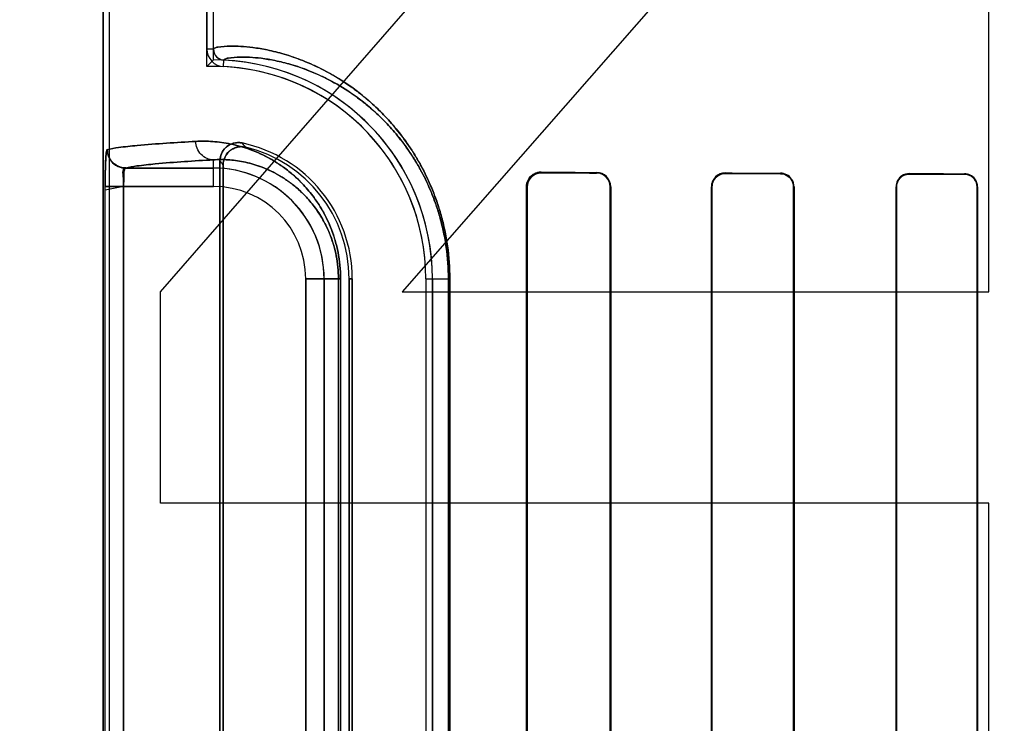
# Model space of a CAD drawing. Header units: millimetres. Extents: x 0 to 297, y 0 to 210.
# Tile 359 of 455: x 242.187 to 242.401, y 157.619 to 157.772. Entities that reach past the tile are written whole.
import ezdxf

# ---------------------------------------------------------------- set-up
doc = ezdxf.new("R2010")
doc.units = ezdxf.units.MM
doc.header["$LTSCALE"] = 16.335
doc.layers.get('0').update_dxf_attribs({"linetype": 'CONTINUOUS'})
for name, color, linetype in [('AXES_REF', 7, 'CONTINUOUS'), ('INTFCLR_1', 7, 'CONTINUOUS'), ('INTFCLR_72935', 7, 'CONTINUOUS')]:
    doc.layers.add(name, color=color, linetype=linetype)

msp = doc.modelspace()

# ---------------------------------------------------------------- linework, layer by layer
at = {"color": 7, "linetype": 'Continuous'}
for p, q in [((242.2177422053, 157.7124899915), (242.3977422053, 157.919298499)), ((242.3977422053, 157.8580219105), (242.2702422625, 157.7124899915)), ((242.3977422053, 157.7124899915), (242.3977422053, 157.8580219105)), ((242.2177422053, 157.6665325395), (242.2177422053, 157.7124899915)), ((242.2702422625, 157.7124899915), (242.3977422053, 157.7124899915)), ((242.3977422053, 157.6665325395), (242.2177422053, 157.6665325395)), ((242.3977422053, 157.559298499), (242.3977422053, 157.6665325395))]:
    msp.add_line(p, q, dxfattribs=at)
for radius in [7.756662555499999, 7.756, 7.706331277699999]:
    msp.add_circle((241.4302422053, 154.539298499), radius, dxfattribs=at)
msp.add_arc((241.4302422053, 154.539298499), 7.68, 278.2771290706, 261.7228709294, dxfattribs=at)
at = {"layer": 'AXES_REF', "color": 9, "linetype": 'Continuous'}
msp.add_circle((241.4302422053, 154.539298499), 4.7428614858, dxfattribs=at)
msp.add_arc((241.4302422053, 154.539298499), 7.075609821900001, 94.4118118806, 85.5881881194, dxfattribs=at)
at = {"layer": 'INTFCLR_1', "color": 6, "linetype": 'Continuous'}
for p, q in [((242.2052242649, 157.3392871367), (242.2052242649, 159.4752871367)), ((242.2066348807, 157.3392871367), (242.2066348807, 159.4753006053)), ((242.2278136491, 158.7293596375), (242.2278136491, 157.7652145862)), ((242.2292242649, 157.7652145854), (242.2292242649, 158.7293596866)), ((242.2306348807, 157.4976595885), (242.2306348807, 157.7409146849)), ((242.2313347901, 157.7400370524), (242.2313347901, 157.4985372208)), ((242.2972629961, 157.7352871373), (242.2972629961, 157.5032871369)), ((242.2974080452, 157.7352871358), (242.2974080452, 157.5032871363)), ((242.315447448, 157.5032871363), (242.315447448, 157.7352871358)), ((242.3155786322, 157.5032871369), (242.3155786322, 157.7352871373)), ((242.3374444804, 157.7352871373), (242.3374444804, 157.5032871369)), ((242.3375657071, 157.7352871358), (242.3375657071, 157.5032871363)), ((242.3553085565, 157.5032871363), (242.3553085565, 157.7352871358)), ((242.3554222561, 157.5032871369), (242.3554222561, 157.7352871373)), ((242.3775795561, 157.7352871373), (242.3775795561, 157.5032871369)), ((242.3776873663, 157.7352871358), (242.3776873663, 157.5032871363)), ((242.3951997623, 157.5032871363), (242.3951997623, 157.7352871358)), ((242.3953028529, 157.5032871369), (242.3953028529, 157.7352871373)), ((242.2586984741, 157.5232871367), (242.2586984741, 157.7152871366)), ((242.2593983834, 157.7152871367), (242.2593983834, 157.5232871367)), ((242.2753983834, 157.7152871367), (242.2753983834, 157.5232871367)), ((242.2768089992, 157.5232871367), (242.2768089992, 157.7152871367))]:
    msp.add_line(p, q, dxfattribs=at)
at = {"layer": 'INTFCLR_1', "color": 9, "linetype": 'Continuous'}
for p, q in [((242.2292242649, 157.7652145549), (242.2278136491, 157.7652146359)), ((242.2314412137, 157.7614080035), (242.2315090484, 157.7628169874)), ((242.2292242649, 157.7353563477), (242.2292242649, 157.7411512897)), ((242.2292242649, 157.7393557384), (242.2101127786, 157.7393557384)), ((242.3004658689, 157.7383313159), (242.3004658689, 157.7384731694)), ((242.3124658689, 157.7384142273), (242.3124658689, 157.7382806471)), ((242.3404658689, 157.7381774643), (242.3404658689, 157.7382970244)), ((242.3524658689, 157.7382536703), (242.3524658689, 157.7381386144)), ((242.3804658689, 157.7380582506), (242.3804658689, 157.7381650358)), ((242.3924658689, 157.7381316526), (242.3924658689, 157.7380276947)), ((242.2056861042, 157.5032179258), (242.2056861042, 157.7353563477)), ((242.2096819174, 157.7353563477), (242.2096819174, 157.5032179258)), ((242.2096819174, 157.7353563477), (242.2292242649, 157.7353563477)), ((242.2972629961, 157.7352871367), (242.2974080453, 157.7352871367)), ((242.3154474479, 157.7352871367), (242.3155786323, 157.7352871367)), ((242.3374444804, 157.7352871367), (242.337565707, 157.7352871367)), ((242.3553085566, 157.7352871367), (242.3554222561, 157.7352871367)), ((242.3775795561, 157.7352871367), (242.3776873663, 157.7352871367)), ((242.3951997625, 157.7352871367), (242.395302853, 157.7352871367)), ((242.2492934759, 157.7152871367), (242.2492934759, 157.5232871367)), ((242.2492934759, 157.7152871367), (242.2568565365, 157.7152871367)), ((242.2532928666, 157.5232871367), (242.2532928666, 157.7152871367)), ((242.2563890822, 157.5232871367), (242.2563890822, 157.7152871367)), ((242.2568565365, 157.7152871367), (242.2568565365, 157.5232871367)), ((242.2586984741, 157.7152871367), (242.2593983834, 157.7152871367)), ((242.2753983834, 157.7152871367), (242.280585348, 157.7152871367)), ((242.2802902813, 157.5232871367), (242.2802902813, 157.7152871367)), ((242.280585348, 157.7152871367), (242.280585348, 157.5232871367))]:
    msp.add_line(p, q, dxfattribs=at)
at = {"layer": 'INTFCLR_1', "color": 7, "linetype": 'Continuous'}
for p, q in [((242.2096819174, 157.7353563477), (242.2056843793, 157.7345834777)), ((242.2056861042, 157.7353563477), (242.2096819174, 157.7353563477))]:
    msp.add_line(p, q, dxfattribs=at)
msp.add_lwpolyline([(242.3004658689, 157.7383313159), (242.3003568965, 157.7383298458), (242.3002469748, 157.7383244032), (242.3001362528, 157.7383148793), (242.3000240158, 157.738301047), (242.2999113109, 157.738282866), (242.299800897, 157.7382608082), (242.299693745, 157.738235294), (242.2995890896, 157.7382063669), (242.29948702, 157.7381742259)], dxfattribs=at)
at = {"layer": 'INTFCLR_1', "color": 6, "linetype": 'Continuous'}
for centre, radius, start, end in [((242.2316244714, 157.765214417), 0.0038108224, 179.9974572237, 267.2436646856), ((242.2316244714, 157.765214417), 0.0024002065, 179.996708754, 267.2436535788), ((242.2292242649, 157.7152871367), 0.04758473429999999, 0, 87.2479465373), ((242.2292242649, 157.7152871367), 0.04617411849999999, 1.4556e-06, 87.24801020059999), ((242.2292242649, 157.7152871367), 0.0301741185, 2.2274e-06, 78.11108089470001), ((242.2292242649, 157.7152871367), 0.0294742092, 359.9999997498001, 76.1647639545), ((242.3004491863, 157.7352870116), 0.0031861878, 89.7000035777, 179.9977389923), ((242.3124513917, 157.7352870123), 0.0031272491, 0.0022910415, 89.73475468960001), ((242.3124538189, 157.7352870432), 0.002993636, 0.001772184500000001, 89.76937269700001)]:
    msp.add_arc(centre, radius, start, end, dxfattribs=at)
at = {"layer": 'INTFCLR_1', "color": 9, "linetype": 'Continuous'}
for centre, radius, start, end in [((242.1790627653, 157.6923146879), 0.0770365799, 42.04405216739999, 42.95981988), ((242.1793163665, 157.6992704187), 0.0660895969, 38.085659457, 39.0588530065), ((242.2292242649, 157.7152871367), 0.0240686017, 0, 89.9999999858), ((242.2292242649, 157.7152871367), 0.020069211, 2.598e-07, 89.99999993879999)]:
    msp.add_arc(centre, radius, start, end, dxfattribs=at)
at = {"layer": 'INTFCLR_1', "color": 6, "linetype": 'Continuous'}
for major_axis, ratio, start_param, end_param in [((0.4172416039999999, 0), 0.0034906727, -2.5485709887, -2.4989177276), ((0.441241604, 0), 0.0034906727, -2.4721230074, -2.4294368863), ((0.4172416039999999, 0), 0.0034906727, -2.3940887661, -2.3526946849), ((0.441241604, 0), 0.0034906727, -2.3371288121, -2.3000343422), ((0.4172416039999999, 0), 0.0034906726, -2.262071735, -2.2252929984), ((0.441241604, 0), 0.0034906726, -2.217857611, -2.1841931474)]:
    msp.add_ellipse((242.6464658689, 157.7392871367), major_axis=major_axis, ratio=ratio, start_param=start_param, end_param=end_param, dxfattribs=at)
at = {"layer": 'INTFCLR_1', "color": 9, "linetype": 'Continuous'}
for points, knots in [([(242.280585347, 157.7152871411), (242.2805853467, 157.717677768), (242.2803770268, 157.7206598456), (242.2798236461, 157.7241653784), (242.2793955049, 157.7263880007), (242.2787467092, 157.7290479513), (242.2779499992, 157.7316022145), (242.2772457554, 157.7335426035), (242.2761951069, 157.736192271), (242.2748137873, 157.7390823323), (242.2730502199, 157.7421277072), (242.2713186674, 157.7448062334), (242.2694954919, 157.747243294), (242.2676112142, 157.7494461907), (242.2658101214, 157.7513860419), (242.2628022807, 157.7542752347), (242.2585204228, 157.7576114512), (242.2542034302, 157.7601854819), (242.2509700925, 157.7617594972), (242.2480936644, 157.7629813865), (242.2447697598, 157.7641260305), (242.2411082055, 157.765041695), (242.2379446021, 157.7655752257), (242.2352738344, 157.7658324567), (242.2327533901, 157.7659080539), (242.2307806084, 157.7657771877), (242.2296094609, 157.7655443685), (242.2292242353, 157.7653242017), (242.2292242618, 157.7652146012)], [0, 0, 0, 0, 0.08892935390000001, 0.1106974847, 0.1320156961, 0.1731121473, 0.21247223, 0.2314805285, 0.2498887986, 0.3184980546, 0.3503473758, 0.3807584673, 0.4371051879, 0.4633880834, 0.4885695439, 0.5355476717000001, 0.6184022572, 0.6898557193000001, 0.7220813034, 0.7521202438, 0.8060674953, 0.8526640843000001, 0.8923378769, 0.9253925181, 0.9521389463, 0.9869003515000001, 0.9959229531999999, 1, 1, 1, 1]), ([(242.2802902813, 157.7152871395), (242.2802902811, 157.7175703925), (242.2800921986, 157.7204184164), (242.2795658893, 157.7237666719), (242.2791587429, 157.7258892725), (242.2785417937, 157.7284293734), (242.2777841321, 157.7308686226), (242.2771144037, 157.7327215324), (242.2761155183, 157.7352509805), (242.2748022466, 157.7380098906), (242.2731252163, 157.7409171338), (242.2714791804, 157.7434730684), (242.2697459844, 157.745798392), (242.2679545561, 157.7478999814), (242.2662427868, 157.749749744), (242.2633850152, 157.7525033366), (242.2593168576, 157.7556814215), (242.2552146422, 157.7581311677), (242.2521430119, 157.7596268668), (242.2494117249, 157.7607862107), (242.2462560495, 157.7618699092), (242.2427804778, 157.7627326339), (242.23977818, 157.7632304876), (242.2372452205, 157.7634645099), (242.234851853, 157.7635237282), (242.232987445, 157.7633841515), (242.2318657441, 157.7631471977), (242.2315086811, 157.7629237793), (242.2315090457, 157.7628170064)], [0, 0, 0, 0, 0.0892203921, 0.1110571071, 0.1324409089, 0.1736583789, 0.2131260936, 0.2321829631, 0.2506359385, 0.3193892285, 0.3512918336, 0.3817450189, 0.4381455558, 0.4644423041, 0.4896300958, 0.5366014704, 0.6193841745, 0.690715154, 0.7228680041, 0.752829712, 0.8066164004, 0.8530538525, 0.8925792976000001, 0.9255035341, 0.9521432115, 0.9868018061, 0.9958277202, 1, 1, 1, 1]), ([(242.2254072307, 157.7451506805), (242.2211503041, 157.744915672), (242.2155323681, 157.7445861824), (242.2091123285, 157.7439017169), (242.2069311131, 157.7435746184), (242.2061209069, 157.7433551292)], [0, 0, 0, 0, 0.6598379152, 0.8700864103, 1, 1, 1, 1]), ([(242.2568565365, 157.7152871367), (242.2568565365, 157.7162577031), (242.2567630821, 157.7181732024), (242.256357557, 157.7209514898), (242.2557300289, 157.7235496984), (242.2549331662, 157.7259255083), (242.2540128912, 157.7280747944), (242.2530064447, 157.7300092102), (242.2519388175, 157.7317506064), (242.2505017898, 157.7337805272), (242.2486385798, 157.7359636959), (242.2466497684, 157.737827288), (242.2450638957, 157.7390971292), (242.2435461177, 157.7401954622), (242.240999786, 157.741783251), (242.2373761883, 157.7434505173), (242.2337575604, 157.7444776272), (242.2310205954, 157.7449450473), (242.2284920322, 157.7452041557), (242.2266216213, 157.7452177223), (242.2254072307, 157.7451506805)], [0, 0, 0, 0, 0.0600364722, 0.1184052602, 0.1734305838, 0.2251527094, 0.2732309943, 0.3179069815, 0.3599202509, 0.3994803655, 0.4716625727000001, 0.5370235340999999, 0.5677436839, 0.5972889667, 0.6528695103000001, 0.7531358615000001, 0.842855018, 0.8846865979, 0.9247668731, 1, 1, 1, 1]), ([(242.2292242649, 157.7411512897), (242.2287475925, 157.7411538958), (242.2277387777, 157.7413610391), (242.2264465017, 157.7422627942), (242.2256013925, 157.7436142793), (242.2254097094, 157.7446529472), (242.2254072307, 157.7451506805)], [0, 0, 0, 0, 0.2347880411, 0.4924247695, 0.7548388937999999, 1, 1, 1, 1]), ([(242.2101127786, 157.7393557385), (242.210915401, 157.7395751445), (242.2130769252, 157.7399023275), (242.2194386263, 157.7405867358), (242.2250058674, 157.7409162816), (242.2292242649, 157.7411512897)], [0, 0, 0, 0, 0.1299438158, 0.3401947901, 1, 1, 1, 1]), ([(242.2563890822, 157.7152871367), (242.2563890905, 157.7161331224), (242.2563079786, 157.7178026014), (242.2559561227, 157.7202237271), (242.2554116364, 157.7224874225), (242.2547204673, 157.7245565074), (242.2539222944, 157.7264276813), (242.2530494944, 157.728111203), (242.2521238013, 157.7296260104), (242.2508785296, 157.7313899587), (242.2492646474, 157.7332852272), (242.2472410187, 157.735183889), (242.2452216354, 157.7367225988), (242.2426572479, 157.7383186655), (242.2395282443, 157.7397501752), (242.2364066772, 157.7406225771), (242.2340487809, 157.7410114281), (242.2318741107, 157.7412198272), (242.2302667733, 157.7412180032), (242.2292242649, 157.7411512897)], [0, 0, 0, 0, 0.0604339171, 0.1191792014, 0.1745255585, 0.2265330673, 0.2748338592, 0.3197007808, 0.3618819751, 0.4015493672, 0.4738586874, 0.5392604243, 0.5994174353, 0.6549168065, 0.7547846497, 0.8440250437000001, 0.8855731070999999, 0.9253749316, 1, 1, 1, 1])]:
    msp.add_open_spline(points, degree=3, knots=knots, dxfattribs=at)
at = {"layer": 'INTFCLR_1', "color": 6, "linetype": 'Continuous'}
for points, knots in [([(242.230634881, 157.740914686), (242.230634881, 157.7415549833), (242.2309568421, 157.7428561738), (242.2325423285, 157.7446600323), (242.2344212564, 157.7450285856), (242.2354405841, 157.7448139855)], [0, 0, 0, 0, 0.275736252, 0.5514163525, 1, 1, 1, 1]), ([(242.2061209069, 157.7433551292), (242.2061217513, 157.7425943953), (242.206524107, 157.7412551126), (242.2080152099, 157.7397605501), (242.2093532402, 157.7393565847), (242.2101127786, 157.7393557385)], [0, 0, 0, 0, 0.3682330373, 0.6323456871, 1, 1, 1, 1]), ([(242.2362724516, 157.7439062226), (242.2356382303, 157.7440624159), (242.2342736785, 157.7440547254), (242.2321158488, 157.7428981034), (242.2313347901, 157.7411008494), (242.2313347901, 157.7400370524)], [0, 0, 0, 0, 0.2761837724, 0.5501894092, 1, 1, 1, 1]), ([(242.2101127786, 157.7393557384), (242.209567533, 157.7392817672), (242.2098992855, 157.7371842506), (242.209676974, 157.736153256), (242.2096819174, 157.7353563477)], [0, 0, 0, 0, 0.4084435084, 1, 1, 1, 1]), ([(242.3404658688, 157.7382970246), (242.3398498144, 157.7382993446), (242.3382747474, 157.7378297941), (242.3374444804, 157.736205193), (242.3374444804, 157.7352871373)], [0, 0, 0, 0, 0.4015728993, 1, 1, 1, 1]), ([(242.3404658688, 157.7381774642), (242.3398861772, 157.738179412), (242.3383769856, 157.737740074), (242.3375657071, 157.7361794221), (242.3375657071, 157.7352871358)], [0, 0, 0, 0, 0.3938195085, 1, 1, 1, 1]), ([(242.3554222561, 157.7352871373), (242.3554222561, 157.7358791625), (242.3549716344, 157.7374204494), (242.3533786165, 157.7382505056), (242.352465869, 157.7382536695)], [0, 0, 0, 0, 0.3934302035, 1, 1, 1, 1]), ([(242.3553085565, 157.7352871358), (242.3553085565, 157.7358695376), (242.3548600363, 157.7373533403), (242.353330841, 157.7381359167), (242.3524658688, 157.7381386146)], [0, 0, 0, 0, 0.4023839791, 1, 1, 1, 1]), ([(242.3804658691, 157.7381650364), (242.3799106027, 157.7381666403), (242.378413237, 157.7377513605), (242.3775795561, 157.7361955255), (242.3775795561, 157.7352871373)], [0, 0, 0, 0, 0.3793708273, 1, 1, 1, 1]), ([(242.3804658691, 157.7380582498), (242.3799393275, 157.7380596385), (242.3784997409, 157.7376675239), (242.3776873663, 157.7361690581), (242.3776873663, 157.7352871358)], [0, 0, 0, 0, 0.3738418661, 1, 1, 1, 1]), ([(242.3953028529, 157.7352871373), (242.3953028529, 157.7358837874), (242.3948391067, 157.7373677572), (242.3933144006, 157.7381293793), (242.3924658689, 157.7381316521)], [0, 0, 0, 0, 0.4128538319, 1, 1, 1, 1]), ([(242.3951997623, 157.7352871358), (242.3951997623, 157.735867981), (242.3947466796, 157.7372992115), (242.3932779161, 157.7380256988), (242.3924658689, 157.7380276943)], [0, 0, 0, 0, 0.4170057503, 1, 1, 1, 1])]:
    msp.add_open_spline(points, degree=3, knots=knots, dxfattribs=at)
at = {"layer": 'INTFCLR_1', "color": 7, "linetype": 'Continuous'}
for points, knots in [([(242.2056843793, 157.7345834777), (242.2056820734, 157.7350986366), (242.2056870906, 157.7361229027), (242.2056985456, 157.7376245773), (242.2057238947, 157.7389420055), (242.2057571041, 157.7400438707), (242.2057969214, 157.7410048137), (242.2058517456, 157.7418706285), (242.2059151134, 157.7426378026), (242.2060004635, 157.7430562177), (242.206056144, 157.7433375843), (242.2061209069, 157.7433551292)], [0, 0, 0, 0, 0.1753904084, 0.3487046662, 0.5113042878, 0.6238686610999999, 0.7243020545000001, 0.8377938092, 0.9227224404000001, 0.9771563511, 1, 1, 1, 1]), ([(242.2061209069, 157.7433551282), (242.2059906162, 157.7429178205), (242.2058296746, 157.7419807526), (242.205772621, 157.7403927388), (242.2056970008, 157.7381712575), (242.2056861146, 157.7364463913), (242.2056861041, 157.7353563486)], [0, 0, 0, 0, 0.1687055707, 0.355605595, 0.5925886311, 1, 1, 1, 1]), ([(242.3004658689, 157.738331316), (242.2998931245, 157.7383233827), (242.2988175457, 157.7380258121), (242.2976875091, 157.7368446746), (242.2974054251, 157.7358181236), (242.2974080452, 157.7352871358)], [0, 0, 0, 0, 0.3625795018, 0.6638829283, 1, 1, 1, 1]), ([(242.29948702, 157.7381742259), (242.2989762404, 157.7380034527), (242.2978820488, 157.7372831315), (242.2974080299, 157.7359934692), (242.2974080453, 157.7352871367)], [0, 0, 0, 0, 0.4326208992, 1, 1, 1, 1])]:
    msp.add_open_spline(points, degree=3, knots=knots, dxfattribs=at)
at = {"layer": 'INTFCLR_72935', "color": 6, "linetype": 'Continuous'}
for p, q in [((242.2052242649, 159.4752871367), (242.2052242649, 157.3392871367)), ((242.2066348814, 157.3392871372), (242.2066348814, 159.4753140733)), ((242.2278136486, 157.7614397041), (242.2278136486, 158.7331345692)), ((242.2292242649, 157.762871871), (242.2292242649, 158.7317024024)), ((242.2306348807, 157.7409146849), (242.2306348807, 157.4976595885)), ((242.2313347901, 157.498537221), (242.2313347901, 157.7400370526)), ((242.297262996, 157.5032871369), (242.297262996, 157.7352871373)), ((242.2974080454, 157.5032871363), (242.2974080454, 157.7352871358)), ((242.3154474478, 157.7352871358), (242.3154474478, 157.5032871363)), ((242.3155786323, 157.7352871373), (242.3155786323, 157.5032871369)), ((242.3374444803, 157.5032871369), (242.3374444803, 157.7352871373)), ((242.3375657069, 157.5032871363), (242.3375657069, 157.7352871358)), ((242.3553085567, 157.7352871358), (242.3553085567, 157.5032871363)), ((242.3554222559, 157.7352871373), (242.3554222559, 157.5032871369)), ((242.3775795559, 157.5032871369), (242.3775795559, 157.7352871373)), ((242.3776873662, 157.5032871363), (242.3776873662, 157.7352871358)), ((242.3951997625, 157.7352871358), (242.3951997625, 157.5032871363)), ((242.3953028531, 157.7352871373), (242.3953028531, 157.5032871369)), ((242.2586984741, 157.7152871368), (242.2586984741, 157.5232871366)), ((242.2593983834, 157.5232871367), (242.2593983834, 157.7152871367)), ((242.2753983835, 157.7152871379), (242.2753983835, 157.5232871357)), ((242.2768089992, 157.7152871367), (242.2768089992, 157.5232871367))]:
    msp.add_line(p, q, dxfattribs=at)
at = {"layer": 'INTFCLR_72935', "color": 9, "linetype": 'Continuous'}
for p, q in [((242.2292242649, 157.7353563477), (242.2292242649, 157.7411512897)), ((242.2101127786, 157.7393557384), (242.2292242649, 157.7393557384)), ((242.3004658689, 157.7384731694), (242.3004658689, 157.7383313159)), ((242.3124658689, 157.7382806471), (242.3124658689, 157.7384142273)), ((242.3404658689, 157.7382970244), (242.3404658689, 157.7381774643)), ((242.3524658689, 157.7381386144), (242.3524658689, 157.7382536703)), ((242.3804658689, 157.7381650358), (242.3804658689, 157.7380582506)), ((242.3924658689, 157.7380276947), (242.3924658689, 157.7381316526)), ((242.2056861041, 157.5032179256), (242.2056861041, 157.7353563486)), ((242.2292242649, 157.7353563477), (242.2056861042, 157.7353563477)), ((242.2096819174, 157.5032179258), (242.2096819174, 157.7353563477)), ((242.2974080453, 157.7352871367), (242.2972629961, 157.7352871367)), ((242.3155786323, 157.7352871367), (242.3154474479, 157.7352871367)), ((242.337565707, 157.7352871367), (242.3374444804, 157.7352871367)), ((242.3554222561, 157.7352871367), (242.3553085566, 157.7352871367)), ((242.3776873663, 157.7352871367), (242.3775795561, 157.7352871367)), ((242.395302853, 157.7352871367), (242.3951997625, 157.7352871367)), ((242.2492934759, 157.5232871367), (242.2492934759, 157.7152871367)), ((242.2568565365, 157.7152871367), (242.2492934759, 157.7152871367)), ((242.2532928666, 157.7152871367), (242.2532928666, 157.5232871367)), ((242.2563890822, 157.7152871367), (242.2563890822, 157.5232871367)), ((242.2568565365, 157.7152871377), (242.2568565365, 157.5232871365)), ((242.2593983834, 157.7152871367), (242.2586984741, 157.7152871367)), ((242.2753983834, 157.7152871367), (242.280585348, 157.7152871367)), ((242.2802902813, 157.7152871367), (242.2802902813, 157.5232871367)), ((242.2805853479, 157.7152871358), (242.2805853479, 157.5232871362))]:
    msp.add_line(p, q, dxfattribs=at)
at = {"layer": 'INTFCLR_72935', "color": 7, "linetype": 'Continuous'}
for points in [[(242.3004658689, 157.7384731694), (242.3003422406, 157.7384714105), (242.3002220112, 157.7384650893), (242.3001053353, 157.7384545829), (242.2999927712, 157.738440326), (242.2998839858, 157.7384226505), (242.2997777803, 157.7384016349), (242.2996738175, 157.7383773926), (242.2995725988, 157.7383502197), (242.2994741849, 157.7383203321)], [(242.2994911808, 157.7381756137), (242.2995912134, 157.7382069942), (242.2996935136, 157.7382352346), (242.2997979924, 157.7382601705), (242.2999044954, 157.7382816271), (242.3000129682, 157.7382994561), (242.3001234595, 157.738313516), (242.3002358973, 157.7383236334), (242.3003500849, 157.7383296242), (242.3004658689, 157.7383313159)]]:
    msp.add_lwpolyline(points, dxfattribs=at)
at = {"layer": 'INTFCLR_72935', "color": 6, "linetype": 'Continuous'}
for centre, radius, start, end in [((242.3222630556, 157.6698223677), 0.1315842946, 134.9967017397, 135.8720160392), ((242.2292242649, 157.7152871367), 0.04758473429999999, 0, 90), ((242.2292242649, 157.7152871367), 0.04617411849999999, 1.4556e-06, 91.7506546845), ((242.2292242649, 157.7152871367), 0.0301741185, 2.2274e-06, 78.11108089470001), ((242.2292242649, 157.7152871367), 0.0294742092, 1.409e-07, 76.16476393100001), ((242.3124513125, 157.7352869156), 0.0031273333, 0.004061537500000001, 89.7333139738), ((242.312453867, 157.7352870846), 0.0029935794, 0.0009810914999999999, 89.77028561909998), ((242.3404544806, 157.7352870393), 0.0030100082, 89.78322006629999, 179.9981338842)]:
    msp.add_arc(centre, radius, start, end, dxfattribs=at)
at = {"layer": 'INTFCLR_72935', "color": 9, "linetype": 'Continuous'}
for centre, radius, start, end in [((242.1790627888, 157.69231471), 0.07703654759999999, 42.0440516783, 42.9598197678), ((242.1793163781, 157.6992704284), 0.0660895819, 38.08565905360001, 39.0588528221), ((242.2292242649, 157.7152871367), 0.0240686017, 0, 90.0000000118), ((242.2292242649, 157.7152871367), 0.020069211, 2.598e-07, 89.99999993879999)]:
    msp.add_arc(centre, radius, start, end, dxfattribs=at)
at = {"layer": 'INTFCLR_72935', "color": 7, "linetype": 'Continuous'}
msp.add_arc((242.2101220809, 157.7433563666), 0.0040009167, 180.0177188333, 269.866775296, dxfattribs=at)
at = {"layer": 'INTFCLR_72935', "color": 6, "linetype": 'Continuous'}
for major_axis, ratio, start_param, end_param in [((0.4172416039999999, 0), 0.0034906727, -2.5485709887, -2.4989177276), ((0.441241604, 0), 0.0034906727, -2.4721230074, -2.4294368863), ((0.4172416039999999, 0), 0.0034906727, -2.3940887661, -2.3526946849), ((0.441241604, 0), 0.0034906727, -2.3371288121, -2.3000343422), ((0.4172416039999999, 0), 0.0034906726, -2.262071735, -2.2252929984), ((0.441241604, 0), 0.0034906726, -2.217857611, -2.1841931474)]:
    msp.add_ellipse((242.6464658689, 157.7392871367), major_axis=major_axis, ratio=ratio, start_param=start_param, end_param=end_param, dxfattribs=at)
at = {"layer": 'INTFCLR_72935', "color": 9, "linetype": 'Continuous'}
for points, knots in [([(242.2292242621, 157.7652146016), (242.2292242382, 157.7653254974), (242.2296160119, 157.7655465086), (242.2307960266, 157.7657793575), (242.2327823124, 157.7659087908), (242.2353099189, 157.7658298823), (242.2379760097, 157.7655708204), (242.2411282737, 157.7650370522), (242.2440516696, 157.7643051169), (242.2466238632, 157.7634875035), (242.2495462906, 157.7624093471), (242.2534921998, 157.7606076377), (242.2574990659, 157.7582215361), (242.2603838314, 157.7561333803), (242.2621313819, 157.7547333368), (242.2639749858, 157.7531485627), (242.2663093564, 157.7509069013), (242.2690694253, 157.7478093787), (242.2712893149, 157.7448474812), (242.2730210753, 157.7421753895), (242.2747911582, 157.7391263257), (242.276399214, 157.7357693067), (242.2776008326, 157.7326087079), (242.2782486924, 157.7306447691), (242.2788646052, 157.728562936), (242.2793919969, 157.7264045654), (242.2798218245, 157.7241759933), (242.2803765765, 157.7206656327), (242.280585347, 157.7176804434), (242.2805853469, 157.7152871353)], [0, 0, 0, 0, 0.004125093, 0.0132564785, 0.0482716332, 0.0750900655, 0.1080986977, 0.1475742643, 0.1940030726, 0.220035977, 0.2479478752, 0.3098346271, 0.3811008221, 0.4210070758, 0.4422222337, 0.4643790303, 0.5114245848, 0.5624876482, 0.6185464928, 0.6489140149, 0.6808923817, 0.7496495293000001, 0.7870559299, 0.8066095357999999, 0.8265636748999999, 0.8678037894, 0.8891910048, 0.9109738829, 1, 1, 1, 1]), ([(242.231509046, 157.7628170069), (242.2315086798, 157.762925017), (242.2318718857, 157.7631494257), (242.2330021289, 157.7633862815), (242.2348792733, 157.7635246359), (242.2372794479, 157.7634622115), (242.2398079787, 157.7632264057), (242.2427995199, 157.7627282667), (242.2455741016, 157.7620387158), (242.2480158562, 157.761265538), (242.2507911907, 157.7602437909), (242.2545395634, 157.758532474), (242.2583455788, 157.756262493), (242.2610858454, 157.754274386), (242.2627463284, 157.7529406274), (242.2644986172, 157.7514301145), (242.2667175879, 157.7492926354), (242.269341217, 157.7463381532), (242.2714512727, 157.7435124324), (242.2730975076, 157.7409626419), (242.2747807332, 157.7380518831), (242.2763096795, 157.7348469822), (242.2774520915, 157.7318297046), (242.2780681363, 157.7299544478), (242.278653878, 157.7279663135), (242.279155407, 157.7259050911), (242.279564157, 157.7237768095), (242.2800917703, 157.7204239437), (242.2802902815, 157.7175729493), (242.2802902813, 157.7152871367)], [0, 0, 0, 0, 0.004220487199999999, 0.0133545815, 0.04826561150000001, 0.0749769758, 0.1078554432, 0.1471834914, 0.1934537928, 0.2194060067, 0.2472383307, 0.308975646, 0.380119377, 0.4199814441, 0.4411803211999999, 0.4633254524, 0.5103642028, 0.5614471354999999, 0.617559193, 0.6479685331, 0.6800001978, 0.7489013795, 0.7864009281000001, 0.8060068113, 0.826016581, 0.8673780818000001, 0.888831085, 0.9106825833, 1, 1, 1, 1]), ([(242.206120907, 157.7433551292), (242.2069311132, 157.7435746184), (242.2091123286, 157.7439017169), (242.2155323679, 157.7445861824), (242.2211503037, 157.744915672), (242.2254072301, 157.7451506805)], [0, 0, 0, 0, 0.1299135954, 0.3401620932, 1, 1, 1, 1]), ([(242.2254072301, 157.7451506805), (242.2266186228, 157.7452175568), (242.2291556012, 157.7451996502), (242.2331065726, 157.7446597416), (242.2373430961, 157.7434627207), (242.2409731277, 157.7417979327), (242.2439490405, 157.7399457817), (242.2458592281, 157.7384916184), (242.2473842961, 157.737139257), (242.2489717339, 157.7355731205), (242.2509320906, 157.7332765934), (242.252694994, 157.7306025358), (242.2539962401, 157.7281105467), (242.2549220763, 157.7259551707), (242.2557241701, 157.7235709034), (242.2563530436, 157.7209743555), (242.2567618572, 157.7181878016), (242.2568565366, 157.7162683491), (242.2568565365, 157.7152871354)], [0, 0, 0, 0, 0.0750536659, 0.1564805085, 0.2459796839, 0.3464559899, 0.4023291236, 0.4625807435, 0.4947026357, 0.5283756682, 0.6004715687, 0.6810517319, 0.7259046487, 0.7742538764, 0.8260146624, 0.8813433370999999, 0.9392998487, 1, 1, 1, 1]), ([(242.2292242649, 157.7411512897), (242.2287475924, 157.7411538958), (242.2277387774, 157.7413610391), (242.2264465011, 157.742262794), (242.2256013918, 157.7436142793), (242.2254097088, 157.7446529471), (242.2254072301, 157.7451506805)], [0, 0, 0, 0, 0.234788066, 0.4924248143, 0.7548389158, 1, 1, 1, 1]), ([(242.2292242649, 157.7411512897), (242.2250058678, 157.7409162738), (242.2194385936, 157.7405867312), (242.2130768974, 157.7399023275), (242.2109153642, 157.7395751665), (242.2101127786, 157.7393557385)], [0, 0, 0, 0, 0.6598051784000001, 0.8700608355, 1, 1, 1, 1]), ([(242.2292242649, 157.7411512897), (242.2302642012, 157.7412178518), (242.2324448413, 157.7412206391), (242.2358461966, 157.7407767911), (242.2394997, 157.7397606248), (242.24263412, 157.7383314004), (242.245205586, 157.7367338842), (242.2472337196, 157.7351905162), (242.2492613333, 157.7332889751), (242.2512526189, 157.7309508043), (242.2527798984, 157.7286263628), (242.2539078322, 157.7264589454), (242.2547107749, 157.7245827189), (242.2554065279, 157.7225058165), (242.2559522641, 157.7202433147), (242.2563068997, 157.7178152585), (242.2563891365, 157.7161424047), (242.2563890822, 157.7152871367)], [0, 0, 0, 0, 0.0744477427, 0.1553151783, 0.2443339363, 0.3444117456, 0.4002041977, 0.4603600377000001, 0.526187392, 0.5984175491, 0.6792891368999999, 0.7242686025, 0.7728488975, 0.8249350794, 0.8805719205, 0.9388974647, 1, 1, 1, 1])]:
    msp.add_open_spline(points, degree=3, knots=knots, dxfattribs=at)
at = {"layer": 'INTFCLR_72935', "color": 6, "linetype": 'Continuous'}
for points, knots in [([(242.2292242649, 157.7652145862), (242.2292242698, 157.7647631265), (242.2295619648, 157.7635587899), (242.2307784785, 157.7628521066), (242.2315090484, 157.7628169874)], [0, 0, 0, 0, 0.3816636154, 1, 1, 1, 1]), ([(242.2354405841, 157.7448139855), (242.234814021, 157.7449458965), (242.2334744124, 157.7448989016), (242.2313826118, 157.7437190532), (242.230634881, 157.7419563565), (242.230634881, 157.740914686)], [0, 0, 0, 0, 0.2757366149, 0.5514172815, 1, 1, 1, 1]), ([(242.2313347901, 157.7400370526), (242.2313347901, 157.7406902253), (242.2316685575, 157.7420133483), (242.2333076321, 157.7438319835), (242.2352395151, 157.7441606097), (242.2362724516, 157.7439062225)], [0, 0, 0, 0, 0.2761842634, 0.5501881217, 1, 1, 1, 1]), ([(242.3375657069, 157.7352871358), (242.3375657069, 157.7358648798), (242.3380076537, 157.7373724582), (242.3395716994, 157.7381804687), (242.340465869, 157.7381774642)], [0, 0, 0, 0, 0.3925108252, 1, 1, 1, 1]), ([(242.3554222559, 157.7352871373), (242.3554222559, 157.735876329), (242.354973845, 157.7374166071), (242.3533811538, 157.7382504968), (242.3524658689, 157.7382536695)], [0, 0, 0, 0, 0.3916242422, 1, 1, 1, 1]), ([(242.352465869, 157.7381386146), (242.3530343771, 157.7381368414), (242.354514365, 157.7376990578), (242.3553085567, 157.7361652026), (242.3553085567, 157.7352871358)], [0, 0, 0, 0, 0.3930040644, 1, 1, 1, 1]), ([(242.380465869, 157.7381650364), (242.3798982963, 157.7381666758), (242.3783980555, 157.7377390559), (242.3775795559, 157.7361841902), (242.3775795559, 157.7352871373)], [0, 0, 0, 0, 0.387521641, 1, 1, 1, 1]), ([(242.3776873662, 157.7352871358), (242.3776873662, 157.7358686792), (242.3781396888, 157.737319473), (242.379635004, 157.7380604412), (242.380465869, 157.7380582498)], [0, 0, 0, 0, 0.4117379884, 1, 1, 1, 1]), ([(242.3953028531, 157.7352871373), (242.3953028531, 157.7358820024), (242.394841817, 157.7373660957), (242.3933162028, 157.7381293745), (242.3924658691, 157.7381316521)], [0, 0, 0, 0, 0.4116138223, 1, 1, 1, 1]), ([(242.3924658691, 157.7380276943), (242.392992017, 157.7380264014), (242.3944108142, 157.737627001), (242.3951997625, 157.7361502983), (242.3951997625, 157.7352871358)], [0, 0, 0, 0, 0.3787122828, 1, 1, 1, 1])]:
    msp.add_open_spline(points, degree=3, knots=knots, dxfattribs=at)
at = {"layer": 'INTFCLR_72935', "color": 7, "linetype": 'Continuous'}
for points, knots in [([(242.206169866, 157.7434057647), (242.2060934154, 157.7434968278), (242.205933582, 157.7428047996), (242.2058621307, 157.7419695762), (242.2057497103, 157.7401302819), (242.2057120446, 157.7383590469), (242.2056901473, 157.7368794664), (242.2056861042, 157.7358710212), (242.2056861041, 157.7353563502)], [0, 0, 0, 0, 0.0440197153, 0.1339656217, 0.4566814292, 0.6255919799, 0.8094559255, 1, 1, 1, 1]), ([(242.2056861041, 157.7353563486), (242.2056861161, 157.7360958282), (242.2056933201, 157.7375179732), (242.2057402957, 157.7395110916), (242.2057957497, 157.7414474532), (242.2059559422, 157.742689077), (242.2061209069, 157.7433551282)], [0, 0, 0, 0, 0.2764959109, 0.5316625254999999, 0.7456761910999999, 1, 1, 1, 1]), ([(242.2101611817, 157.7393811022), (242.20939992, 157.7393774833), (242.2080545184, 157.739779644), (242.2065612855, 157.7412882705), (242.2061662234, 157.7426391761), (242.206169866, 157.7434057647)], [0, 0, 0, 0, 0.366733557, 0.6307002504, 1, 1, 1, 1]), ([(242.2096819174, 157.7353563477), (242.2096818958, 157.7358139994), (242.2098476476, 157.7369675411), (242.2092348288, 157.7392361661), (242.2101127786, 157.7393557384)], [0, 0, 0, 0, 0.3405889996, 1, 1, 1, 1]), ([(242.2096819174, 157.7353563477), (242.2096819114, 157.7356136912), (242.2096870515, 157.7363324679), (242.2097383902, 157.7376186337), (242.2098061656, 157.7383723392), (242.2099937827, 157.7394804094), (242.2101611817, 157.7393811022)], [0, 0, 0, 0, 0.188311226, 0.5371313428, 0.8575728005, 1, 1, 1, 1]), ([(242.297262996, 157.7352871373), (242.297263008, 157.7357921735), (242.2975334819, 157.736907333), (242.2987386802, 157.7381727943), (242.2999112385, 157.738466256), (242.3004658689, 157.7384731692)], [0, 0, 0, 0, 0.30529604, 0.6646980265, 1, 1, 1, 1]), ([(242.2974080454, 157.7352871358), (242.2974078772, 157.7358165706), (242.2976835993, 157.7368346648), (242.2988074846, 157.7380207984), (242.2998851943, 157.7383215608), (242.300465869, 157.738331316)], [0, 0, 0, 0, 0.3351506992, 0.6323607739, 1, 1, 1, 1]), ([(242.2974080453, 157.7352871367), (242.2974080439, 157.7358379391), (242.2977541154, 157.7371072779), (242.2988309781, 157.7379559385), (242.2994911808, 157.7381756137)], [0, 0, 0, 0, 0.4418461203, 1, 1, 1, 1])]:
    msp.add_open_spline(points, degree=3, knots=knots, dxfattribs=at)

doc.saveas('drawing.dxf')
